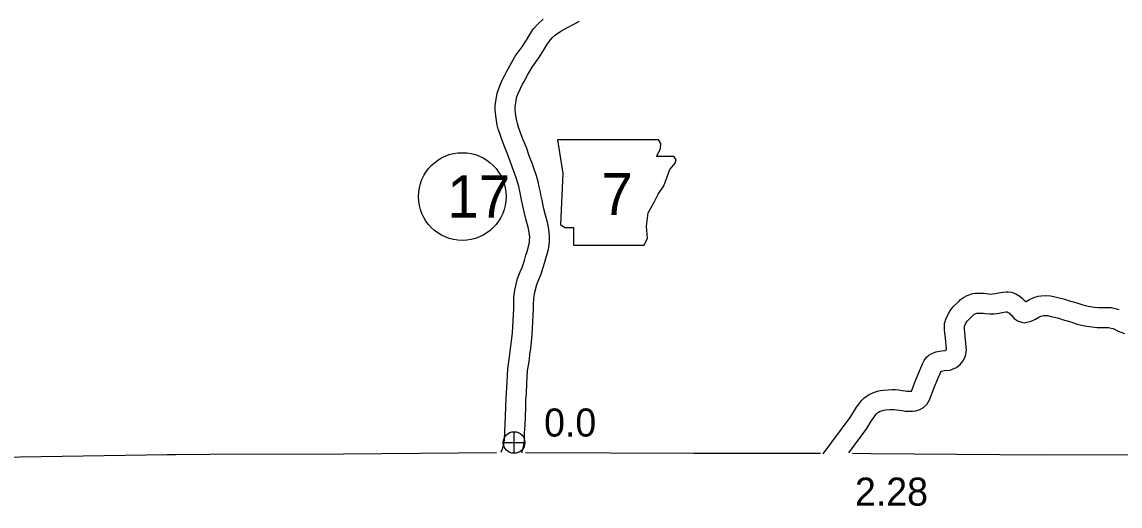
# Model space of a CAD drawing. Extents: x -939622 to -934245, y 1383184 to 1385301.
# Drawn here: x -935195.77 to -935146.17, y 1383949.61 to 1383971.48 of the extents above; entities that cross this region are included whole.
import ezdxf

# ---------------------------------------------------------------- set-up
doc = ezdxf.new("R2010")
doc.units = 0
for name, color, linetype in [('Level 10', 7, 'Continuous'), ('Level 2', 7, 'Continuous'), ('Level 21', 7, 'Continuous'), ('Level 25', 7, 'Continuous'), ('Level 26', 7, 'Continuous'), ('Level 27', 7, 'Continuous')]:
    doc.layers.add(name, color=color, linetype=linetype)

msp = doc.modelspace()

# ---------------------------------------------------------------- linework, layer by layer
at = {"layer": 'Level 10'}
for points in [[(-935174.118, 1383952.047), (-935174.071, 1383952.195), (-935174.024, 1383952.355), (-935173.994, 1383952.47), (-935173.973, 1383952.626), (-935173.963, 1383952.946), (-935173.936, 1383953.317), (-935173.922, 1383953.67), (-935173.917, 1383954.088), (-935173.902, 1383954.451), (-935173.885, 1383954.738), (-935173.856, 1383955.201), (-935173.826, 1383955.808), (-935173.741, 1383956.35), (-935173.717, 1383956.589), (-935173.682, 1383956.831), (-935173.619, 1383957.427), (-935173.556, 1383958.535), (-935173.557, 1383958.74), (-935173.547, 1383959.03), (-935173.51, 1383959.369), (-935173.379, 1383959.893), (-935173.26, 1383960.193), (-935173.175, 1383960.387), (-935173.069, 1383960.698), (-935173.003, 1383960.943), (-935172.951, 1383961.115), (-935172.87, 1383961.398), (-935172.849, 1383961.525), (-935172.84, 1383961.607), (-935172.836, 1383961.758), (-935172.856, 1383961.972), (-935172.911, 1383962.217), (-935172.994, 1383962.527), (-935173.088, 1383962.902), (-935173.159, 1383963.239), (-935173.2, 1383963.437), (-935173.233, 1383963.616), (-935173.28, 1383963.837), (-935173.328, 1383964.048), (-935173.398, 1383964.308), (-935173.471, 1383964.522), (-935173.553, 1383964.724), (-935173.648, 1383964.982), (-935173.704, 1383965.146), (-935173.819, 1383965.483), (-935173.979, 1383965.852), (-935174.1, 1383966.173), (-935174.191, 1383966.44), (-935174.256, 1383966.637), (-935174.305, 1383966.82), (-935174.369, 1383967.232), (-935174.393, 1383967.515), (-935174.394, 1383967.714), (-935174.355, 1383967.982), (-935174.302, 1383968.259), (-935174.266, 1383968.39), (-935174.182, 1383968.594), (-935174.072, 1383968.847), (-935173.961, 1383969.076), (-935173.881, 1383969.221), (-935173.718, 1383969.521), (-935173.484, 1383969.93), (-935173.169, 1383970.36), (-935172.982, 1383970.663), (-935172.829, 1383970.919), (-935172.675, 1383971.152), (-935172.456, 1383971.394), (-935172.229, 1383971.604)], [(-935173.185, 1383952.016), (-935173.156, 1383952.114), (-935173.108, 1383952.299), (-935173.075, 1383952.552), (-935173.064, 1383952.899), (-935173.037, 1383953.267), (-935173.023, 1383953.647), (-935173.017, 1383954.064), (-935173.003, 1383954.405), (-935172.986, 1383954.682), (-935172.957, 1383955.151), (-935172.929, 1383955.716), (-935172.848, 1383956.237), (-935172.824, 1383956.479), (-935172.789, 1383956.718), (-935172.721, 1383957.354), (-935172.656, 1383958.511), (-935172.657, 1383958.727), (-935172.649, 1383958.966), (-935172.622, 1383959.21), (-935172.52, 1383959.617), (-935172.429, 1383959.847), (-935172.335, 1383960.061), (-935172.208, 1383960.435), (-935172.137, 1383960.695), (-935172.087, 1383960.861), (-935171.99, 1383961.202), (-935171.957, 1383961.406), (-935171.942, 1383961.546), (-935171.935, 1383961.786), (-935171.965, 1383962.112), (-935172.037, 1383962.432), (-935172.123, 1383962.753), (-935172.211, 1383963.105), (-935172.278, 1383963.423), (-935172.317, 1383963.609), (-935172.35, 1383963.79), (-935172.401, 1383964.031), (-935172.455, 1383964.266), (-935172.536, 1383964.57), (-935172.627, 1383964.837), (-935172.714, 1383965.049), (-935172.8, 1383965.283), (-935172.852, 1383965.437), (-935172.979, 1383965.808), (-935173.145, 1383966.19), (-935173.253, 1383966.476), (-935173.338, 1383966.725), (-935173.393, 1383966.895), (-935173.423, 1383967.006), (-935173.475, 1383967.339), (-935173.493, 1383967.555), (-935173.494, 1383967.65), (-935173.467, 1383967.833), (-935173.425, 1383968.055), (-935173.413, 1383968.098), (-935173.353, 1383968.243), (-935173.254, 1383968.471), (-935173.162, 1383968.662), (-935173.092, 1383968.788), (-935172.932, 1383969.083), (-935172.729, 1383969.438), (-935172.421, 1383969.857), (-935172.213, 1383970.196), (-935172.067, 1383970.44), (-935171.962, 1383970.598), (-935171.816, 1383970.76), (-935171.665, 1383970.899), (-935171.432, 1383971.059), (-935171.129, 1383971.232), (-935170.843, 1383971.38), (-935170.589, 1383971.508)], [(-935159.571, 1383951.969), (-935158.353, 1383953.616), (-935158.167, 1383953.921), (-935158.066, 1383954.079), (-935157.952, 1383954.233), (-935157.845, 1383954.379), (-935157.751, 1383954.468), (-935157.683, 1383954.524), (-935157.596, 1383954.592), (-935157.497, 1383954.647), (-935157.338, 1383954.727), (-935157.129, 1383954.794), (-935157.004, 1383954.824), (-935156.854, 1383954.846), (-935156.642, 1383954.867), (-935156.443, 1383954.874), (-935156.31, 1383954.871), (-935156.171, 1383954.857), (-935156.015, 1383954.837), (-935155.87, 1383954.813), (-935155.794, 1383954.802), (-935155.748, 1383954.8), (-935155.636, 1383954.8), (-935155.584, 1383954.8), (-935155.583, 1383954.803), (-935155.42, 1383955.241), (-935155.246, 1383955.673), (-935155.092, 1383956.042), (-935155.021, 1383956.194), (-935154.904, 1383956.342), (-935154.799, 1383956.431), (-935154.692, 1383956.493), (-935154.62, 1383956.52), (-935154.485, 1383956.572), (-935154.231, 1383956.627), (-935154.067, 1383956.634), (-935154.044, 1383956.645), (-935154.028, 1383956.652), (-935154.025, 1383956.654), (-935154.023, 1383956.656), (-935154.017, 1383956.67), (-935154.01, 1383956.709), (-935154.053, 1383957.196), (-935154.095, 1383957.579), (-935154.091, 1383957.855), (-935154.028, 1383958.105), (-935153.871, 1383958.387), (-935153.775, 1383958.515), (-935153.701, 1383958.606), (-935153.595, 1383958.712), (-935153.439, 1383958.869), (-935153.371, 1383958.942), (-935153.235, 1383959.039), (-935153.07, 1383959.124), (-935152.821, 1383959.214), (-935152.692, 1383959.221), (-935152.576, 1383959.224), (-935152.328, 1383959.235), (-935152.204, 1383959.22), (-935152.111, 1383959.202), (-935152.019, 1383959.19), (-935151.933, 1383959.194), (-935151.79, 1383959.214), (-935151.643, 1383959.241), (-935151.451, 1383959.27), (-935151.312, 1383959.286), (-935151.214, 1383959.287), (-935151.063, 1383959.274), (-935150.875, 1383959.205), (-935150.695, 1383959.097), (-935150.57, 1383958.994), (-935150.49, 1383958.919), (-935150.42, 1383958.846), (-935150.42, 1383958.845), (-935150.414, 1383958.847), (-935150.252, 1383958.942), (-935150.06, 1383959.033), (-935149.871, 1383959.087), (-935149.724, 1383959.109), (-935149.518, 1383959.125), (-935149.315, 1383959.108), (-935149.092, 1383959.06), (-935148.909, 1383959.021), (-935148.664, 1383958.952), (-935148.515, 1383958.901), (-935148.12, 1383958.79), (-935147.854, 1383958.698), (-935147.606, 1383958.641), (-935147.315, 1383958.597), (-935147.139, 1383958.575), (-935146.942, 1383958.575), (-935146.574, 1383958.576), (-935146.208, 1383958.485)], [(-935158.419, 1383952.013), (-935157.606, 1383953.113), (-935157.403, 1383953.445), (-935157.324, 1383953.569), (-935157.228, 1383953.699), (-935157.167, 1383953.781), (-935157.154, 1383953.794), (-935157.12, 1383953.822), (-935157.099, 1383953.839), (-935157.078, 1383953.85), (-935156.996, 1383953.891), (-935156.888, 1383953.926), (-935156.833, 1383953.939), (-935156.742, 1383953.953), (-935156.582, 1383953.969), (-935156.439, 1383953.974), (-935156.368, 1383953.972), (-935156.272, 1383953.962), (-935156.146, 1383953.946), (-935156.008, 1383953.923), (-935155.874, 1383953.904), (-935155.764, 1383953.9), (-935155.635, 1383953.9), (-935155.546, 1383953.9), (-935155.406, 1383953.911), (-935155.244, 1383953.957), (-935155.042, 1383954.061), (-935154.9, 1383954.196), (-935154.771, 1383954.404), (-935154.58, 1383954.916), (-935154.413, 1383955.331), (-935154.269, 1383955.678), (-935154.261, 1383955.694), (-935154.228, 1383955.707), (-935154.116, 1383955.731), (-935153.847, 1383955.743), (-935153.678, 1383955.822), (-935153.55, 1383955.876), (-935153.392, 1383956.012), (-935153.255, 1383956.167), (-935153.153, 1383956.399), (-935153.102, 1383956.66), (-935153.157, 1383957.285), (-935153.194, 1383957.623), (-935153.193, 1383957.737), (-935153.184, 1383957.77), (-935153.114, 1383957.897), (-935153.066, 1383957.961), (-935153.032, 1383958.003), (-935152.958, 1383958.077), (-935152.79, 1383958.245), (-935152.774, 1383958.262), (-935152.766, 1383958.268), (-935152.71, 1383958.297), (-935152.641, 1383958.322), (-935152.543, 1383958.325), (-935152.364, 1383958.332), (-935152.344, 1383958.33), (-935152.251, 1383958.312), (-935152.055, 1383958.288), (-935151.852, 1383958.297), (-935151.647, 1383958.325), (-935151.494, 1383958.353), (-935151.331, 1383958.378), (-935151.26, 1383958.386), (-935151.259, 1383958.386), (-935151.216, 1383958.361), (-935151.166, 1383958.319), (-935151.126, 1383958.281), (-935151.075, 1383958.228), (-935151.04, 1383958.19), (-935150.95, 1383958.091), (-935150.774, 1383957.969), (-935150.494, 1383957.895), (-935150.184, 1383957.958), (-935149.988, 1383958.054), (-935149.832, 1383958.145), (-935149.742, 1383958.188), (-935149.679, 1383958.206), (-935149.622, 1383958.214), (-935149.521, 1383958.222), (-935149.448, 1383958.216), (-935149.28, 1383958.18), (-935149.127, 1383958.148), (-935148.933, 1383958.092), (-935148.781, 1383958.041), (-935148.389, 1383957.931), (-935148.102, 1383957.831), (-935147.773, 1383957.757), (-935147.439, 1383957.706), (-935147.195, 1383957.675), (-935146.941, 1383957.675), (-935146.684, 1383957.676), (-935146.425, 1383957.611)], [(-935146.509, 1383957.641), (-935146.25, 1383957.519), (-935145.958, 1383957.402)]]:
    msp.add_lwpolyline(points, dxfattribs=at)
at = {"layer": 'Level 2'}
for points in [[(-935243.015, 1383952.394), (-935236.567, 1383952.36), (-935236.398, 1383952.367), (-935228.726, 1383952.43), (-935228.528, 1383952.434), (-935220.825, 1383952.53), (-935220.666, 1383952.549), (-935212.846, 1383952.316), (-935212.678, 1383952.323), (-935204.857, 1383952.264), (-935197.242, 1383951.837), (-935196.813, 1383951.823), (-935189.211, 1383951.944), (-935188.842, 1383951.946), (-935187.297, 1383951.95)], [(-935187.297, 1383951.95), (-935181.26, 1383951.964), (-935174.328, 1383952.025)], [(-935173.031, 1383952.033), (-935165.414, 1383952.004), (-935159.699, 1383951.995)], [(-935158.245, 1383951.993), (-935157.418, 1383951.992), (-935149.66, 1383951.932), (-935141.761, 1383951.944), (-935141.683, 1383951.923), (-935140.173, 1383951.928)]]:
    msp.add_lwpolyline(points, dxfattribs=at)
at = {"layer": 'Level 21'}
msp.add_lwpolyline([(-935171.573, 1383966.16), (-935171.345, 1383964.638), (-935171.446, 1383962.328), (-935171.243, 1383962.201), (-935170.863, 1383962.201), (-935170.863, 1383961.389), (-935167.665, 1383961.389), (-935167.513, 1383961.719), (-935167.564, 1383962.252), (-935167.487, 1383962.861), (-935167.208, 1383963.343), (-935167.031, 1383963.699), (-935166.777, 1383964.079), (-935166.625, 1383964.485), (-935166.498, 1383964.815), (-935166.269, 1383965.094), (-935166.219, 1383965.272), (-935166.32, 1383965.399), (-935167.107, 1383965.399), (-935166.929, 1383965.754), (-935166.904, 1383965.983), (-935167.009, 1383966.158)], close=True, dxfattribs=at)
at = {"layer": 'Level 26'}
for p, q in [((-935173.541, 1383951.992), (-935173.541, 1383952.967)), ((-935174.028, 1383952.48), (-935173.053, 1383952.48))]:
    msp.add_line(p, q, dxfattribs=at)
msp.add_circle((-935173.541, 1383952.48), 0.487, dxfattribs=at)
at = {"layer": 'Level 27'}
msp.add_circle((-935175.879, 1383963.594), 1.98, dxfattribs=at)

# ---------------------------------------------------------------- texts
at = {"layer": 'Level 21'}
msp.add_text('7', height=1.901, dxfattribs=at).set_placement((-935169.596, 1383962.752))
at = {"layer": 'Level 25'}
for s, p in [('0.0', (-935172.184, 1383952.751)), ('2.28', (-935158.14, 1383949.63))]:
    msp.add_text(s, height=1.2672, dxfattribs=at).set_placement(p)
at = {"layer": 'Level 27'}
msp.add_text('17', height=1.9008, dxfattribs=at).set_placement((-935176.552, 1383962.644))

doc.saveas('drawing.dxf')
